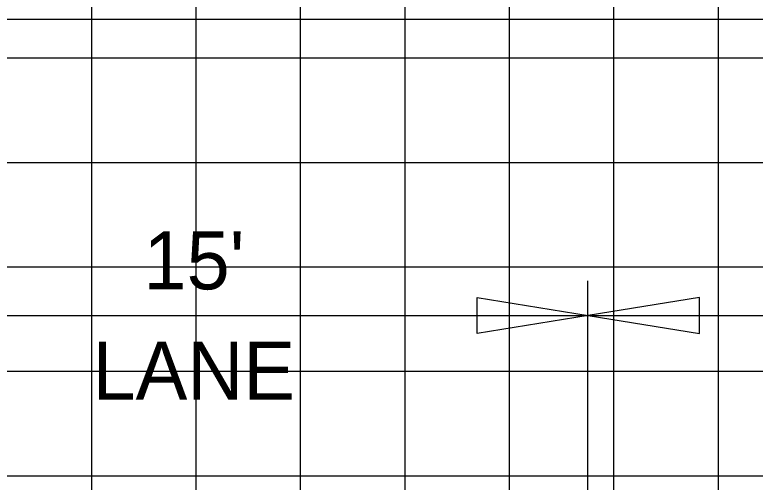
# Model space of a CAD drawing. Extents: x 2193008 to 2198143, y 1236112 to 1237864.
# Drawn here: x 2196333.23 to 2196347.41, y 1237184.99 to 1237193.94 of the extents above; entities that cross this region are included whole.
import ezdxf

# ---------------------------------------------------------------- set-up
doc = ezdxf.new("R2010")
doc.units = 0
for name, color, linetype in [('3', 7, 'Continuous'), ('GSCOLORFILL', 7, 'Continuous'), ('GSDIMS', 7, 'Continuous'), ('Level 55', 7, 'Continuous'), ('M-ROADS', 7, 'Continuous')]:
    doc.layers.add(name, color=color, linetype=linetype)

msp = doc.modelspace()

# ---------------------------------------------------------------- linework, layer by layer
at = {"layer": '3'}
msp.add_line((2196344.207, 1237175.192), (2196344.207, 1237188.843), dxfattribs=at)
at = {"layer": 'GSCOLORFILL'}
msp.add_line((2196320.724, 1237193.855), (2196352.691, 1237193.855), dxfattribs=at)
at = {"layer": 'GSDIMS'}
for p, q in [((2196329.207, 1237188.181), (2196344.207, 1237188.181)), ((2196344.207, 1237188.181), (2196359.207, 1237188.181))]:
    msp.add_line(p, q, dxfattribs=at)
for points in [[(2196344.215, 1237188.181), (2196342.087, 1237187.834), (2196342.087, 1237188.528)], [(2196344.215, 1237188.181), (2196346.344, 1237187.834), (2196346.344, 1237188.528)]]:
    msp.add_lwpolyline(points, close=True, dxfattribs=at)
at = {"layer": 'M-ROADS'}
for p, q in [((2196334.707, 1237163.106), (2196334.707, 1237223.106)), ((2196336.707, 1237163.106), (2196336.707, 1237223.106)), ((2196338.707, 1237163.106), (2196338.707, 1237223.106)), ((2196340.707, 1237163.106), (2196340.707, 1237223.106)), ((2196342.707, 1237163.106), (2196342.707, 1237223.106)), ((2196344.707, 1237163.106), (2196344.707, 1237223.106)), ((2196346.707, 1237163.106), (2196346.707, 1237223.106)), ((2196394.707, 1237193.106), (2196264.707, 1237193.106)), ((2196394.707, 1237191.106), (2196264.707, 1237191.106)), ((2196394.707, 1237189.106), (2196264.707, 1237189.106)), ((2196394.707, 1237187.106), (2196264.707, 1237187.106)), ((2196394.707, 1237185.106), (2196264.707, 1237185.106))]:
    msp.add_line(p, q, dxfattribs=at)

# ---------------------------------------------------------------- texts
at = {"layer": 'Level 55'}
for s, p in [("15'", (2196335.697, 1237188.681)), ('LANE', (2196334.721, 1237186.57))]:
    msp.add_text(s, height=1.1105, dxfattribs=at).set_placement(p)

doc.saveas('drawing.dxf')
